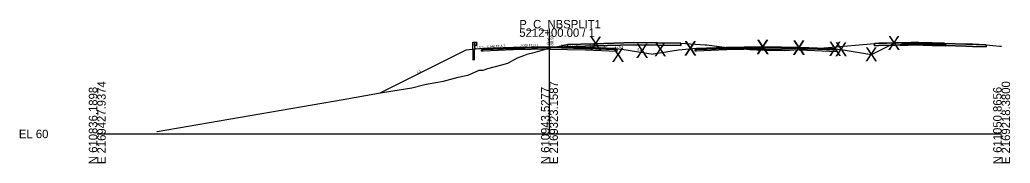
# Model space of a CAD drawing. Extents: x -26 to 1303, y -3010 to 12038.
# Drawn here: x 974.3 to 1302.8, y 6990.3 to 7037.8 of the extents above; entities that cross this region are included whole.
import ezdxf

# ---------------------------------------------------------------- set-up
doc = ezdxf.new("R2010")
doc.units = 0
for name, color, linetype in [('RD_GPK_XS_Cell', 7, 'Continuous'), ('RD_GPK_XS_Text_Node', 7, 'Continuous'), ('RD_PD_Final_TrvlWay', 7, 'Continuous'), ('RD_XS_Base', 7, 'Continuous'), ('RD_XS_ExGround', 7, 'Continuous'), ('RD_XS_ExPaveRet', 7, 'Continuous'), ('RD_XS_GR', 7, 'Continuous'), ('RD_XS_Greenside', 7, 'Continuous'), ('RD_XS_Pave', 7, 'Continuous'), ('RD_XS_PaveOvlay_CP', 7, 'Continuous'), ('RD_XS_TieSlope', 7, 'Continuous'), ('RD_XS_TX_Elev_EX', 7, 'Continuous'), ('RD_XS_TX_Elev_PR', 7, 'Continuous'), ('RD_XS_TX_ShdSlope', 7, 'Continuous'), ('RD_XS_TX_Slope', 7, 'Continuous')]:
    doc.layers.add(name, color=color, linetype=linetype)

msp = doc.modelspace()

# ---------------------------------------------------------------- linework, layer by layer
at = {"layer": 'RD_GPK_XS_Cell'}
for p, q in [((1150, 7000), (1150, 7035)), ((1000, 7000), (1150, 7000)), ((1150, 7000), (1300, 7000))]:
    msp.add_line(p, q, dxfattribs=at)
at = {"layer": 'RD_PD_Final_TrvlWay'}
for p, q in [((1125.11, 7028.05), (1124.61, 7028.01)), ((1124.61, 7028.01), (1124.61, 7024.45)), ((1125.11, 7024.45), (1125.11, 7028.05))]:
    msp.add_line(p, q, dxfattribs=at)
at = {"layer": 'RD_XS_Base'}
for p, q in [((1127.5, 7027.95), (1128, 7027.97)), ((1127.5, 7027.45), (1127.5, 7027.95)), ((1127.5, 7027.95), (1127.5, 7027.95)), ((1128, 7027.47), (1127.5, 7027.45)), ((1127.5, 7027.45), (1127.5, 7027.45)), ((1127.5, 7027.45), (1127.5, 7027.45)), ((1128, 7027.97), (1138, 7028.37)), ((1128, 7027.97), (1128, 7027.97)), ((1138, 7027.87), (1128, 7027.47)), ((1128, 7027.47), (1128, 7027.47)), ((1138, 7028.37), (1150, 7028.61)), ((1138, 7028.37), (1138, 7028.37)), ((1150, 7028.11), (1138, 7027.87)), ((1138, 7027.87), (1138, 7027.87)), ((1150, 7028.61), (1150, 7028.77)), ((1150, 7028.77), (1150, 7028.11)), ((1150, 7028.61), (1150, 7028.11)), ((1162, 7028.37), (1150, 7028.61)), ((1150, 7028.61), (1150, 7028.61)), ((1150, 7028.11), (1150, 7028.11)), ((1150, 7028.11), (1150, 7028.11)), ((1150, 7028.11), (1162, 7027.87)), ((1172, 7027.97), (1162, 7028.37)), ((1162, 7027.87), (1172.5, 7027.45)), ((1164, 7028.29), (1164, 7028.29)), ((1164, 7027.79), (1164, 7027.79)), ((1172.5, 7027.95), (1172, 7027.97)), ((1172, 7027.97), (1172, 7027.97)), ((1172.5, 7027.45), (1172.5, 7027.95)), ((1172.5, 7027.95), (1172.5, 7027.95)), ((1172.5, 7027.45), (1172.5, 7027.45)), ((1172.5, 7027.45), (1172.5, 7027.45)), ((1198.31, 7027.95), (1198.81, 7027.97)), ((1198.31, 7027.94), (1198.31, 7027.95)), ((1198.31, 7027.45), (1198.31, 7027.94)), ((1198.81, 7027.47), (1198.31, 7027.45)), ((1198.81, 7027.97), (1208.65, 7028.36)), ((1198.81, 7027.97), (1198.81, 7027.97)), ((1208.65, 7027.86), (1198.81, 7027.47)), ((1198.81, 7027.47), (1198.81, 7027.47)), ((1208.65, 7028.36), (1208.81, 7028.37)), ((1208.81, 7027.87), (1208.65, 7027.86)), ((1208.81, 7028.37), (1220.21, 7028.6)), ((1220.21, 7028.1), (1208.81, 7027.87)), ((1220.21, 7028.6), (1220.81, 7028.61)), ((1220.81, 7028.11), (1220.21, 7028.1)), ((1220.81, 7028.76), (1220.81, 7028.77)), ((1220.81, 7028.77), (1220.81, 7028.75)), ((1220.81, 7028.61), (1220.81, 7028.76)), ((1220.81, 7028.75), (1220.81, 7028.11)), ((1220.81, 7028.61), (1220.81, 7028.6)), ((1220.81, 7028.61), (1220.81, 7028.61)), ((1221.12, 7028.6), (1220.81, 7028.61)), ((1220.81, 7028.61), (1220.81, 7028.61)), ((1220.81, 7028.6), (1220.81, 7028.11)), ((1220.81, 7028.11), (1221.12, 7028.1)), ((1232.81, 7028.37), (1221.12, 7028.6)), ((1221.12, 7028.1), (1232.81, 7027.87)), ((1233.17, 7028.35), (1232.81, 7028.37)), ((1232.81, 7027.87), (1233.19, 7027.85)), ((1244.81, 7027.89), (1233.17, 7028.35)), ((1233.19, 7027.85), (1245.31, 7027.37)), ((1244.83, 7027.89), (1244.81, 7027.89)), ((1245.31, 7027.87), (1244.83, 7027.89)), ((1245.31, 7027.85), (1245.31, 7027.87)), ((1245.31, 7027.37), (1245.31, 7027.85)), ((1266.47, 7029.77), (1266.97, 7029.78)), ((1266.47, 7029.27), (1266.47, 7029.77)), ((1266.97, 7029.28), (1266.47, 7029.27)), ((1266.97, 7029.78), (1268.97, 7029.82)), ((1268.97, 7029.32), (1266.97, 7029.28)), ((1268.97, 7029.82), (1273.97, 7029.92)), ((1273.97, 7029.42), (1268.97, 7029.32)), ((1273.97, 7029.99), (1273.97, 7030.08)), ((1273.97, 7030.08), (1273.97, 7029.7)), ((1273.97, 7029.92), (1273.97, 7029.99)), ((1276.91, 7029.86), (1273.97, 7029.92)), ((1273.97, 7029.92), (1273.97, 7029.42)), ((1273.97, 7029.7), (1273.97, 7029.42)), ((1273.97, 7029.42), (1276.91, 7029.36)), ((1278.97, 7029.82), (1276.91, 7029.86)), ((1276.91, 7029.36), (1278.97, 7029.32)), ((1279.78, 7029.8), (1278.97, 7029.82)), ((1278.97, 7029.32), (1279.98, 7029.3)), ((1280.97, 7029.78), (1279.78, 7029.8)), ((1279.98, 7029.3), (1281.47, 7029.27)), ((1281.17, 7029.77), (1280.97, 7029.78)), ((1281.47, 7029.77), (1281.17, 7029.77)), ((1281.47, 7029.47), (1281.47, 7029.77)), ((1281.47, 7029.27), (1281.47, 7029.47))]:
    msp.add_line(p, q, dxfattribs=at)
at = {"layer": 'RD_XS_ExGround'}
msp.add_lwpolyline([(1019.8, 7000.86), (1019.87, 7000.77), (1081.56, 7011.43), (1093.24, 7013.47), (1098.1, 7014.26), (1104.38, 7015.3), (1108.21, 7016.32), (1108.63, 7016.44), (1109.78, 7016.63), (1114.9, 7017.46), (1119.75, 7018.81), (1122.36, 7019.33), (1122.98, 7019.51), (1123.25, 7019.59), (1126.64, 7021.14), (1128.03, 7021.12), (1129.56, 7021.75), (1134.2, 7022.94), (1136.21, 7023.5), (1139.38, 7025.22), (1141.45, 7026.04), (1142.64, 7026.45), (1143.34, 7026.64), (1144.5, 7026.87), (1149.91, 7028.41), (1155.99, 7029.64), (1164.76, 7029.92), (1178, 7030.34), (1185.74, 7030.23), (1193.56, 7030.11), (1201.68, 7029.57), (1202.23, 7029.53), (1203.01, 7029.47), (1208.06, 7028.78), (1210.38, 7028.5), (1214.37, 7028.17), (1216.34, 7028), (1221.28, 7027.76), (1228.11, 7027.65), (1234.4, 7028.15), (1239.78, 7028.45), (1241.04, 7028.5), (1241.72, 7028.6), (1242.48, 7028.65), (1257.79, 7030.02), (1270, 7030.27), (1272.49, 7030.31), (1288.17, 7029.8), (1294.91, 7029.59), (1297.1, 7029.37), (1299.41, 7029.15), (1300, 7029.09)], dxfattribs=at)
at = {"layer": 'RD_XS_ExPaveRet'}
for p, q in [((1164.76, 7029.92), (1155.99, 7029.64)), ((1259.24, 7030.05), (1257.79, 7030.02))]:
    msp.add_line(p, q, dxfattribs=at)
for points in [[(1193.56, 7030.11), (1193.56, 7030.11), (1193.56, 7029.36), (1193.56, 7029.36), (1193.56, 7029.36), (1185.74, 7029.48), (1185.74, 7029.48), (1178, 7029.59), (1164.76, 7029.17), (1164.76, 7029.17), (1155.99, 7028.89), (1155.99, 7028.89), (1155.99, 7029.64), (1155.99, 7029.64), (1155.99, 7029.64), (1164.76, 7029.92), (1164.76, 7029.92), (1178, 7030.34), (1185.74, 7030.23), (1185.74, 7030.23), (1193.56, 7030.11), (1193.56, 7030.11), (1193.56, 7030.11)], [(1155.99, 7029.64), (1155.99, 7028.89), (1164.76, 7029.17), (1178, 7029.59), (1185.74, 7029.48), (1193.56, 7029.36), (1193.56, 7029.36), (1193.56, 7030.11), (1193.56, 7030.11), (1185.74, 7030.23), (1178, 7030.34), (1164.76, 7029.92)], [(1294.91, 7029.59), (1294.91, 7029.59), (1294.91, 7029.45), (1294.91, 7028.84), (1294.91, 7028.84), (1294.91, 7028.84), (1290.29, 7028.99), (1288.17, 7029.05), (1274.19, 7029.51), (1272.49, 7029.56), (1270.69, 7029.53), (1270, 7029.52), (1259.24, 7029.3), (1257.79, 7029.27), (1257.79, 7029.92), (1257.79, 7030.02), (1259.24, 7030.05), (1270, 7030.27), (1270.69, 7030.28), (1272.49, 7030.31), (1274.19, 7030.26), (1288.17, 7029.8), (1290.29, 7029.74), (1294.91, 7029.59), (1294.91, 7029.59)], [(1257.79, 7030.02), (1257.79, 7029.92), (1257.79, 7029.27), (1259.24, 7029.3), (1270, 7029.52), (1270.69, 7029.53), (1272.49, 7029.56), (1274.19, 7029.51), (1288.17, 7029.05), (1290.29, 7028.99), (1294.91, 7028.84), (1294.91, 7028.84), (1294.91, 7029.45), (1294.91, 7029.59), (1294.91, 7029.59), (1290.29, 7029.74)], [(1270.69, 7030.28), (1270, 7030.27), (1259.24, 7030.05)], [(1274.19, 7030.26), (1272.49, 7030.31), (1270.69, 7030.28)], [(1290.29, 7029.74), (1288.17, 7029.8), (1274.19, 7030.26)]]:
    msp.add_lwpolyline(points, dxfattribs=at)
at = {"layer": 'RD_XS_GR'}
for points in [[(1125.11, 7030.45), (1125.11, 7028.05), (1124.61, 7028.01), (1124.61, 7030.45), (1124.86, 7030.45), (1125.11, 7030.45)], [(1125.77, 7030.45), (1125.77, 7029.28), (1125.11, 7029.28), (1125.11, 7030.45), (1125.77, 7030.45)], [(1126.04, 7030.16), (1125.77, 7030.45), (1125.77, 7029.28), (1125.77, 7029.28), (1125.77, 7029.28), (1126.04, 7029.57), (1126.04, 7029.57), (1125.77, 7029.87), (1125.77, 7029.87), (1126.04, 7030.16), (1126.04, 7030.16)]]:
    msp.add_lwpolyline(points, dxfattribs=at)
at = {"layer": 'RD_XS_Greenside'}
for p, q in [((1122.29, 7027.83), (1093.72, 7013.54)), ((1174, 7028.13), (1184.36, 7026.4)), ((1192.81, 7027.81), (1184.36, 7026.4)), ((1246.81, 7028.05), (1256.81, 7026.38)), ((1256.81, 7026.38), (1264.36, 7030.15))]:
    msp.add_line(p, q, dxfattribs=at)
at = {"layer": 'RD_XS_Pave'}
for p, q in [((1138, 7028.69), (1128, 7028.29)), ((1138, 7028.53), (1128, 7028.13)), ((1128, 7028.13), (1138, 7028.53)), ((1128, 7027.97), (1138, 7028.37)), ((1128, 7028.29), (1128, 7028.29)), ((1128, 7028.29), (1128, 7028.13)), ((1128, 7028.13), (1128, 7028.13)), ((1128, 7028.13), (1128, 7027.97)), ((1128, 7028.13), (1128, 7028.13)), ((1128, 7028.13), (1128, 7028.13)), ((1128, 7027.97), (1128, 7027.97)), ((1128, 7027.97), (1128, 7027.97)), ((1150, 7028.93), (1138, 7028.69)), ((1150, 7028.77), (1138, 7028.53)), ((1138, 7028.53), (1150, 7028.77)), ((1138, 7028.69), (1138, 7028.69)), ((1138, 7028.37), (1150, 7028.61)), ((1138, 7028.53), (1138, 7028.53)), ((1138, 7028.53), (1138, 7028.53)), ((1138, 7028.37), (1138, 7028.37)), ((1162, 7028.69), (1150, 7028.93)), ((1150, 7028.61), (1150, 7028.77)), ((1150, 7028.77), (1162, 7028.53)), ((1162, 7028.53), (1150, 7028.77)), ((1150, 7028.77), (1150, 7028.61)), ((1150, 7028.61), (1150, 7028.61)), ((1150, 7028.61), (1150, 7028.61)), ((1150, 7028.61), (1162, 7028.37)), ((1172, 7028.29), (1162, 7028.69)), ((1162, 7028.53), (1172, 7028.13)), ((1172, 7028.13), (1162, 7028.53)), ((1162, 7028.37), (1172, 7027.97)), ((1164, 7028.61), (1164, 7028.61)), ((1164, 7028.45), (1164, 7028.45)), ((1164, 7028.45), (1164, 7028.45)), ((1164, 7028.29), (1164, 7028.29)), ((1172, 7028.13), (1172, 7028.29)), ((1172, 7028.29), (1172, 7028.29)), ((1172, 7028.13), (1172, 7028.13)), ((1172, 7028.13), (1172, 7028.13)), ((1172, 7027.97), (1172, 7028.13)), ((1172, 7028.13), (1172, 7028.13)), ((1172, 7027.97), (1172, 7027.97)), ((1172, 7027.97), (1172, 7027.97)), ((1208.65, 7028.68), (1198.81, 7028.29)), ((1208.65, 7028.52), (1198.81, 7028.13)), ((1198.81, 7028.13), (1208.65, 7028.52)), ((1198.81, 7027.97), (1208.65, 7028.36)), ((1198.81, 7028.29), (1198.81, 7028.28)), ((1198.81, 7028.28), (1198.81, 7028.13)), ((1198.81, 7028.13), (1198.81, 7028.13)), ((1198.81, 7028.13), (1198.81, 7027.97)), ((1208.81, 7028.69), (1208.65, 7028.68)), ((1208.81, 7028.53), (1208.65, 7028.52)), ((1208.65, 7028.52), (1208.81, 7028.53)), ((1208.65, 7028.36), (1208.81, 7028.37)), ((1220.21, 7028.91), (1208.81, 7028.69)), ((1220.21, 7028.76), (1208.81, 7028.53)), ((1208.81, 7028.53), (1220.21, 7028.76)), ((1208.81, 7028.37), (1220.21, 7028.6)), ((1220.81, 7028.93), (1220.21, 7028.91)), ((1220.81, 7028.77), (1220.21, 7028.76)), ((1220.21, 7028.76), (1220.81, 7028.77)), ((1220.21, 7028.6), (1220.81, 7028.61)), ((1221.12, 7028.92), (1220.81, 7028.93)), ((1220.81, 7028.76), (1220.81, 7028.77)), ((1220.81, 7028.77), (1221.12, 7028.76)), ((1221.12, 7028.76), (1220.81, 7028.77)), ((1220.81, 7028.77), (1220.81, 7028.77)), ((1220.81, 7028.77), (1220.81, 7028.77)), ((1220.81, 7028.77), (1220.81, 7028.76)), ((1220.81, 7028.61), (1220.81, 7028.76)), ((1220.81, 7028.76), (1220.81, 7028.61)), ((1220.81, 7028.61), (1220.81, 7028.61)), ((1220.81, 7028.61), (1220.81, 7028.61)), ((1220.81, 7028.61), (1221.12, 7028.6)), ((1232.81, 7028.69), (1221.12, 7028.92)), ((1221.12, 7028.76), (1232.81, 7028.53)), ((1232.81, 7028.53), (1221.12, 7028.76)), ((1221.12, 7028.6), (1232.81, 7028.37)), ((1233.17, 7028.67), (1232.81, 7028.69)), ((1232.81, 7028.53), (1233.17, 7028.51)), ((1233.17, 7028.51), (1232.81, 7028.53)), ((1232.81, 7028.37), (1233.17, 7028.35)), ((1244.81, 7028.21), (1233.17, 7028.67)), ((1233.17, 7028.51), (1244.81, 7028.05)), ((1244.81, 7028.05), (1233.17, 7028.51)), ((1233.17, 7028.35), (1244.81, 7027.89)), ((1244.81, 7028.2), (1244.81, 7028.21)), ((1244.81, 7028.05), (1244.81, 7028.2)), ((1244.81, 7028.04), (1244.81, 7028.05)), ((1244.81, 7027.89), (1244.81, 7028.04)), ((1267.84, 7030.11), (1266.97, 7030.1)), ((1266.97, 7030.1), (1266.97, 7030.01)), ((1266.97, 7030.01), (1266.97, 7029.94)), ((1268.97, 7029.98), (1266.97, 7029.94)), ((1266.97, 7029.94), (1267.84, 7029.95)), ((1266.97, 7029.94), (1266.97, 7029.78)), ((1266.97, 7029.78), (1268.97, 7029.82)), ((1268.97, 7030.14), (1267.84, 7030.11)), ((1267.84, 7029.95), (1268.97, 7029.98)), ((1271.84, 7030.19), (1268.97, 7030.14)), ((1273.97, 7030.08), (1268.97, 7029.98)), ((1268.97, 7029.98), (1271.84, 7030.03)), ((1268.97, 7029.82), (1273.97, 7029.92)), ((1273.97, 7030.24), (1271.84, 7030.19)), ((1271.84, 7030.03), (1273.97, 7030.08)), ((1276.91, 7030.18), (1273.97, 7030.24)), ((1273.97, 7030.08), (1276.91, 7030.02)), ((1278.97, 7029.98), (1273.97, 7030.08)), ((1273.97, 7030.08), (1273.97, 7029.92)), ((1273.97, 7029.92), (1273.97, 7030.08)), ((1273.97, 7029.92), (1278.97, 7029.82)), ((1278.97, 7030.14), (1276.91, 7030.18)), ((1276.91, 7030.02), (1278.97, 7029.98)), ((1279.78, 7030.12), (1278.97, 7030.14)), ((1278.97, 7029.98), (1279.78, 7029.96)), ((1280.97, 7029.94), (1278.97, 7029.98)), ((1278.97, 7029.82), (1280.97, 7029.78)), ((1280.97, 7030.1), (1279.78, 7030.12)), ((1279.78, 7029.96), (1280.97, 7029.94)), ((1280.97, 7030), (1280.97, 7030.1)), ((1280.97, 7029.94), (1280.97, 7030)), ((1280.97, 7029.78), (1280.97, 7029.94))]:
    msp.add_line(p, q, dxfattribs=at)
at = {"layer": 'RD_XS_PaveOvlay_CP'}
for p, q in [((1128, 7028.29), (1138, 7028.69)), ((1138, 7028.69), (1150, 7028.93)), ((1150, 7028.93), (1162, 7028.69)), ((1162, 7028.69), (1172, 7028.29)), ((1208.65, 7028.68), (1198.81, 7028.29)), ((1208.81, 7028.69), (1208.65, 7028.68)), ((1220.21, 7028.91), (1208.81, 7028.69)), ((1220.81, 7028.93), (1220.21, 7028.91)), ((1221.12, 7028.92), (1220.81, 7028.93)), ((1232.81, 7028.69), (1221.12, 7028.92)), ((1233.17, 7028.67), (1232.81, 7028.69)), ((1244.81, 7028.21), (1233.17, 7028.67)), ((1266.97, 7030.1), (1268.97, 7030.14)), ((1268.97, 7030.14), (1273.97, 7030.24)), ((1273.97, 7030.24), (1278.97, 7030.14)), ((1278.97, 7030.14), (1280.97, 7030.1))]:
    msp.add_line(p, q, dxfattribs=at)
at = {"layer": 'RD_XS_TieSlope'}
for p, q in [((1128, 7028.29), (1122.29, 7027.83)), ((1172, 7028.29), (1174, 7028.13)), ((1198.81, 7028.29), (1192.81, 7027.81)), ((1244.81, 7028.21), (1246.81, 7028.05))]:
    msp.add_line(p, q, dxfattribs=at)

# ---------------------------------------------------------------- texts
at = {"layer": 'RD_GPK_XS_Cell'}
for s, p in [('P_C_NBSPLIT1', (1140, 7035)), ('5212+00.00 / 1', (1140, 7032.2)), ('EL 60', (974, 6998.6))]:
    msp.add_text(s, height=2.8, dxfattribs=at).set_placement(p)
for s, p in [('N 610836.1898', (1000, 6990)), ('E 2169427.9374', (1002.8, 6990)), ('N 610943.5277', (1150, 6990)), ('E 2169323.1587', (1152.8, 6990)), ('N 611050.8656', (1300, 6990)), ('E 2169218.3800', (1302.8, 6990))]:
    msp.add_text(s, height=2.8, rotation=90, dxfattribs=at).set_placement(p)
at = {"layer": 'RD_GPK_XS_Text_Node'}
for p in [(1163.23, 7027.6), (1194.65, 7026.1), (1194.65, 7025.94), (1218.65, 7026.58), (1218.65, 7026.42), (1230.65, 7026.34), (1230.65, 7026.18), (1262.2, 7027.81), (1170.65, 7023.89), (1178.65, 7025.22), (1184.65, 7025.7), (1242.65, 7025.86), (1244.65, 7025.7), (1254.65, 7024.04)]:
    msp.add_text('X', height=4.69, dxfattribs=at).set_placement(p)
at = {"layer": 'RD_XS_TX_Elev_EX'}
msp.add_text('88.42', height=0.6, rotation=90, dxfattribs=at).set_placement((1149.74, 7029.66))
at = {"layer": 'RD_XS_TX_Elev_PR'}
msp.add_text('88.93', height=1, rotation=90, dxfattribs=at).set_placement((1151.28, 7029.33))
at = {"layer": 'RD_XS_TX_ShdSlope'}
for rotation, p in [(4.5739, (1125.26, 7028.26)), (355.4261, (1171.67, 7028.62))]:
    msp.add_text('12.5:1', height=0.75, rotation=rotation, dxfattribs=at).set_placement(p)
at = {"layer": 'RD_XS_TX_Slope'}
for s, rotation, p in [('0.040 FT./FT.', 2.2906, (1129.37, 7028.59)), ('0.020 FT./FT.', 1.1458, (1140.25, 7028.99)), ('0.020 FT./FT.', 358.8542, (1153.73, 7029.08)), ('0.040 FT./FT.', 357.7094, (1163.26, 7028.89)), ('6:1', 350.5377, (1179.13, 7027.7)), ('2:1', 26.5651, (1106.13, 7020.09))]:
    msp.add_text(s, height=0.75, rotation=rotation, dxfattribs=at).set_placement(p)

doc.saveas('drawing.dxf')
